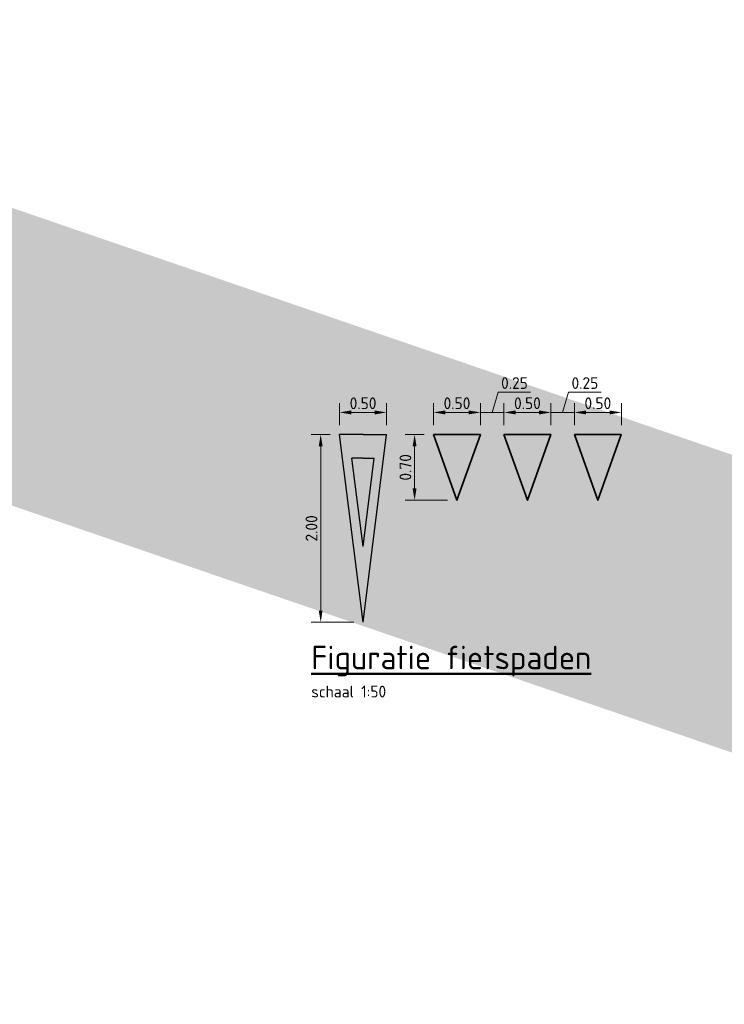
# Model space of a CAD drawing. Header units: metres. Extents: x -699 to 2316, y -1199 to 781.
# Tile 322 of 593: x 77 to 85, y 693 to 703. Entities that reach past the tile are written whole.
import ezdxf

# ---------------------------------------------------------------- set-up
doc = ezdxf.new("R2010")
doc.units = ezdxf.units.M
doc.header["$PDMODE"] = 1
for name, color, linetype, lineweight in [('mk-nw-algemeen', 7, 'Continuous', 25), ('N-WE-VW-MARKERING_DWARS_DRIEHOEK_5070-G', 7, 'VW-HAAIETAND70-L-N', 35), ('X-XX-AL-M', 7, 'Continuous', 18), ('X-XX-AL-T25', 7, 'Continuous', 25), ('X-XX-AL-T50', 130, 'Continuous', 50)]:
    doc.layers.add(name, color=color, linetype=linetype, lineweight=lineweight)
doc.styles.add('NLCS-ISO-M200-T18', font='NLCS-ISO.ttf', dxfattribs={"height": 0.36})
doc.styles.add('NLCS-ISO-M50-T25', font='NLCS-ISO.ttf', dxfattribs={"height": 0.125})
doc.linetypes.add('VW-HAAIETAND70-L-N', pattern='A,0,-0.5,[149,NLCS.SHX,S=1,R=0,X=-0.625,Y=0],-0.5', length=1)
doc.dimstyles.new('NLCS-M200-T18-PIJL_A_L2_H2', dxfattribs={"dimscale": 0.2, "dimtxt": 2.5, "dimasz": 1.8, "dimexe": 2, "dimexo": 2, "dimgap": 0.7, "dimtad": 1, "dimzin": 0, "dimdsep": 46, "dimtxsty": 'NLCS-ISO-M200-T18', "dimcen": 0, "dimdle": 2, "dimclrd": 256, "dimclre": 256, "dimclrt": 10, "dimazin": 0, "dimtfac": 1, "dimtdec": 3, "dimtofl": 0, "dimtmove": 0, "dimatfit": 3, "dimfxl": 2, "dimtfillclr": 256, "dimtolj": 1, "dimtzin": 0, "dimlwd": -1, "dimlwe": -1, "dimarcsym": 0})
doc.dimstyles.new('NLCS-M50-T25-PIJL_A_L2_H1', dxfattribs={"dimscale": 0.05, "dimtxt": 2.5, "dimasz": 2.5, "dimexe": 2, "dimexo": 2, "dimgap": 0.7, "dimtad": 1, "dimzin": 0, "dimdsep": 46, "dimtxsty": 'NLCS-ISO-M50-T25', "dimcen": 0, "dimdle": 2, "dimclrd": 256, "dimclre": 256, "dimclrt": 256, "dimadec": 1, "dimazin": 0, "dimtfac": 1, "dimtdec": 3, "dimtofl": 0, "dimtmove": 0, "dimatfit": 3, "dimfxl": 2, "dimtfillclr": 256, "dimtolj": 1, "dimtzin": 0, "dimlwd": -1, "dimlwe": -1, "dimarcsym": 0})

# ---------------------------------------------------------------- blocks, each defined once
blk = doc.blocks.new('voorrang_250')
h = blk.add_hatch(color=256)
h.paths.add_polyline_path([(0.25, 2), (0, 2), (-0.25, 2), (0, 0)])
h.paths.add_polyline_path([(0.118, 1.75), (0, 0.806), (-0.118, 1.75), (0, 1.75)], flags=16)
for p, q in [((0, 0), (-0.25, 2)), ((0, 2), (-0.25, 2)), ((0, 0), (0.25, 2)), ((0, 2), (0.25, 2)), ((0, 0.806), (-0.118, 1.75)), ((0, 1.75), (-0.118, 1.75)), ((0, 0.806), (0.118, 1.75)), ((0, 1.75), (0.118, 1.75))]:
    blk.add_line(p, q)
blk = doc.blocks.new('NLCS_Haai70')
at = {"linetype": 'Continuous'}
blk.add_hatch(color=256, dxfattribs=at).paths.add_polyline_path([(-0.25, 0), (0.25, 0), (0, -0.7)])
blk.add_lwpolyline([(-0.25, 0), (0.25, 0), (0, -0.7)], close=True, dxfattribs=at)
blk = doc.blocks.new('*D1978')
at = {"layer": 'Defpoints', "color": 0, "transparency": 16777216}
for p in [(80.664, 698.615), (80.463, 696.615), (80.914, 696.615)]:
    blk.add_point(p, dxfattribs=at)
at = {"layer": 'X-XX-AL-M', "transparency": 16777216}
for p, q in [((80.564, 698.615), (80.363, 698.615)), ((80.463, 698.49), (80.463, 696.74)), ((80.814, 696.615), (80.363, 696.615))]:
    blk.add_line(p, q, dxfattribs=at)
for points in [[(80.442, 698.49), (80.483, 698.49), (80.463, 698.615)], [(80.442, 696.74), (80.483, 696.74), (80.463, 696.615)]]:
    blk.add_solid(points, dxfattribs=at)
at = {"layer": 'X-XX-AL-M', "transparency": 16777216, "insert": (80.365, 697.615), "char_height": 0.125, "attachment_point": 5, "rotation": 90, "style": 'NLCS-ISO-M50-T25'}
blk.add_mtext('\\A1;2.00', dxfattribs=at)
blk = doc.blocks.new('*D1979')
at = {"layer": 'Defpoints', "color": 0, "transparency": 16777216}
for p in [(81.164, 698.85), (80.664, 698.615), (81.164, 698.615)]:
    blk.add_point(p, dxfattribs=at)
at = {"layer": 'X-XX-AL-M', "transparency": 16777216}
for p, q in [((80.664, 698.715), (80.664, 698.95)), ((81.164, 698.715), (81.164, 698.95)), ((80.789, 698.85), (81.039, 698.85))]:
    blk.add_line(p, q, dxfattribs=at)
for points in [[(80.789, 698.871), (80.789, 698.829), (80.664, 698.85)], [(81.039, 698.871), (81.039, 698.829), (81.164, 698.85)]]:
    blk.add_solid(points, dxfattribs=at)
at = {"layer": 'X-XX-AL-M', "transparency": 16777216, "insert": (80.914, 698.948), "char_height": 0.125, "attachment_point": 5, "style": 'NLCS-ISO-M50-T25'}
blk.add_mtext('\\A1;0.50', dxfattribs=at)
blk = doc.blocks.new('*D1980')
at = {"layer": 'Defpoints', "color": 0, "transparency": 16777216}
for p in [(82.164, 698.85), (81.664, 698.615), (82.164, 698.615)]:
    blk.add_point(p, dxfattribs=at)
at = {"layer": 'X-XX-AL-M', "transparency": 16777216}
for p, q in [((81.664, 698.715), (81.664, 698.95)), ((82.164, 698.715), (82.164, 698.95)), ((81.789, 698.85), (82.039, 698.85))]:
    blk.add_line(p, q, dxfattribs=at)
for points in [[(81.789, 698.871), (81.789, 698.829), (81.664, 698.85)], [(82.039, 698.871), (82.039, 698.829), (82.164, 698.85)]]:
    blk.add_solid(points, dxfattribs=at)
at = {"layer": 'X-XX-AL-M', "transparency": 16777216, "insert": (81.914, 698.948), "char_height": 0.125, "attachment_point": 5, "style": 'NLCS-ISO-M50-T25'}
blk.add_mtext('\\A1;0.50', dxfattribs=at)
blk = doc.blocks.new('*D1981')
at = {"layer": 'Defpoints', "color": 0, "transparency": 16777216}
for p in [(82.414, 698.85), (82.164, 698.615), (82.414, 698.615)]:
    blk.add_point(p, dxfattribs=at)
at = {"layer": 'X-XX-AL-M', "transparency": 16777216}
for p, q in [((82.289, 698.85), (82.353, 699.065)), ((82.353, 699.065), (82.698, 699.065)), ((82.164, 698.715), (82.164, 698.95)), ((82.414, 698.715), (82.414, 698.95)), ((82.039, 698.85), (81.914, 698.85)), ((82.164, 698.85), (82.414, 698.85)), ((82.539, 698.85), (82.664, 698.85))]:
    blk.add_line(p, q, dxfattribs=at)
for points in [[(82.039, 698.871), (82.039, 698.829), (82.164, 698.85)], [(82.539, 698.871), (82.539, 698.829), (82.414, 698.85)]]:
    blk.add_solid(points, dxfattribs=at)
at = {"layer": 'X-XX-AL-M', "transparency": 16777216, "insert": (82.526, 699.163), "char_height": 0.125, "attachment_point": 5, "style": 'NLCS-ISO-M50-T25'}
blk.add_mtext('\\A1;0.25', dxfattribs=at)
blk = doc.blocks.new('*D1982')
at = {"layer": 'Defpoints', "color": 0, "transparency": 16777216}
for p in [(82.914, 698.85), (82.414, 698.615), (82.914, 698.615)]:
    blk.add_point(p, dxfattribs=at)
at = {"layer": 'X-XX-AL-M', "transparency": 16777216}
for p, q in [((82.414, 698.715), (82.414, 698.95)), ((82.914, 698.715), (82.914, 698.95)), ((82.539, 698.85), (82.789, 698.85))]:
    blk.add_line(p, q, dxfattribs=at)
for points in [[(82.539, 698.871), (82.539, 698.829), (82.414, 698.85)], [(82.789, 698.871), (82.789, 698.829), (82.914, 698.85)]]:
    blk.add_solid(points, dxfattribs=at)
at = {"layer": 'X-XX-AL-M', "transparency": 16777216, "insert": (82.664, 698.948), "char_height": 0.125, "attachment_point": 5, "style": 'NLCS-ISO-M50-T25'}
blk.add_mtext('\\A1;0.50', dxfattribs=at)
blk = doc.blocks.new('*D1983')
at = {"layer": 'Defpoints', "color": 0, "transparency": 16777216}
for p in [(83.164, 698.85), (82.914, 698.615), (83.164, 698.615)]:
    blk.add_point(p, dxfattribs=at)
at = {"layer": 'X-XX-AL-M', "transparency": 16777216}
for p, q in [((83.039, 698.85), (83.103, 699.065)), ((83.103, 699.065), (83.448, 699.065)), ((82.914, 698.715), (82.914, 698.95)), ((83.164, 698.715), (83.164, 698.95)), ((82.789, 698.85), (82.664, 698.85)), ((82.914, 698.85), (83.164, 698.85)), ((83.289, 698.85), (83.414, 698.85))]:
    blk.add_line(p, q, dxfattribs=at)
for points in [[(82.789, 698.871), (82.789, 698.829), (82.914, 698.85)], [(83.289, 698.871), (83.289, 698.829), (83.164, 698.85)]]:
    blk.add_solid(points, dxfattribs=at)
at = {"layer": 'X-XX-AL-M', "transparency": 16777216, "insert": (83.276, 699.163), "char_height": 0.125, "attachment_point": 5, "style": 'NLCS-ISO-M50-T25'}
blk.add_mtext('\\A1;0.25', dxfattribs=at)
blk = doc.blocks.new('*D1984')
at = {"layer": 'Defpoints', "color": 0, "transparency": 16777216}
for p in [(83.664, 698.85), (83.164, 698.615), (83.664, 698.615)]:
    blk.add_point(p, dxfattribs=at)
at = {"layer": 'X-XX-AL-M', "transparency": 16777216}
for p, q in [((83.164, 698.715), (83.164, 698.95)), ((83.664, 698.715), (83.664, 698.95)), ((83.289, 698.85), (83.539, 698.85))]:
    blk.add_line(p, q, dxfattribs=at)
for points in [[(83.289, 698.871), (83.289, 698.829), (83.164, 698.85)], [(83.539, 698.871), (83.539, 698.829), (83.664, 698.85)]]:
    blk.add_solid(points, dxfattribs=at)
at = {"layer": 'X-XX-AL-M', "transparency": 16777216, "insert": (83.414, 698.948), "char_height": 0.125, "attachment_point": 5, "style": 'NLCS-ISO-M50-T25'}
blk.add_mtext('\\A1;0.50', dxfattribs=at)
blk = doc.blocks.new('*D1985')
at = {"layer": 'Defpoints', "color": 0, "transparency": 16777216}
for p in [(81.664, 698.615), (81.463, 697.915), (81.914, 697.915)]:
    blk.add_point(p, dxfattribs=at)
at = {"layer": 'X-XX-AL-M', "transparency": 16777216}
for p, q in [((81.564, 698.615), (81.363, 698.615)), ((81.463, 698.49), (81.463, 698.04)), ((81.814, 697.915), (81.363, 697.915))]:
    blk.add_line(p, q, dxfattribs=at)
for points in [[(81.442, 698.49), (81.483, 698.49), (81.463, 698.615)], [(81.442, 698.04), (81.483, 698.04), (81.463, 697.915)]]:
    blk.add_solid(points, dxfattribs=at)
at = {"layer": 'X-XX-AL-M', "transparency": 16777216, "insert": (81.365, 698.265), "char_height": 0.125, "attachment_point": 5, "rotation": 90, "style": 'NLCS-ISO-M50-T25'}
blk.add_mtext('\\A1;0.70', dxfattribs=at)
blk = doc.blocks.new('*D2433')
at = {"layer": 'Defpoints', "color": 0, "transparency": 16777216}
for p in [(82.609, 721.6), (90.904, 692.769)]:
    blk.add_point(p, dxfattribs=at)
at = {"layer": 'X-XX-AL-M', "transparency": 16777216}
blk.add_line((83.324, 719.116), (82.709, 721.254), dxfattribs=at)
blk.add_solid([(82.767, 721.27), (82.651, 721.237), (82.609, 721.6)], dxfattribs=at)
at = {"layer": 'X-XX-AL-M', "color": 10, "transparency": 16777216, "insert": (83.374, 720.101), "char_height": 0.36, "attachment_point": 5, "rotation": 286.0508, "style": 'NLCS-ISO-M200-T18'}
blk.add_mtext('\\A1;R=30.00', dxfattribs=at)

msp = doc.modelspace()

# ---------------------------------------------------------------- linework, layer by layer
at = {"color": 252, "const_width": 3}
msp.add_lwpolyline([(215.9474, 651.8362), (38.3424, 712.7654)], dxfattribs=at)

# ---------------------------------------------------------------- block references
at = {"layer": 'mk-nw-algemeen'}
msp.add_blockref('voorrang_250', (80.9136, 696.6146), dxfattribs=at)
at = {"layer": 'N-WE-VW-MARKERING_DWARS_DRIEHOEK_5070-G'}
for p in [(81.9136, 698.6146), (82.6636, 698.6146), (83.4136, 698.6146)]:
    msp.add_blockref('NLCS_Haai70', p, dxfattribs=at)

# ---------------------------------------------------------------- texts
at = {"layer": 'X-XX-AL-T25', "style": 'NLCS-ISO-M50-T25'}
msp.add_text('schaal 1:50', height=0.125, dxfattribs=at).set_placement((80.3625, 695.8146))
at = {"layer": 'X-XX-AL-T50', "style": 'NLCS-ISO-M50-T25'}
msp.add_text('%%UFiguratie fietspaden', height=0.25, dxfattribs=at).set_placement((80.3625, 696.1146))

# ---------------------------------------------------------------- dimensions: what is measured, and where the dimension line sits
at = {"layer": 'X-XX-AL-M'}
dim = msp.add_radius_dim(center=(90.9041, 692.7692), mpoint=(82.6094, 721.5997), dimstyle='NLCS-M200-T18-PIJL_A_L2_H2', override={"dimpost": 'R=<>'}, dxfattribs=at)
dim.commit()
dim.dimension.update_dxf_attribs({"geometry": '*D2433', "text_midpoint": (83.0661, 720.0121), "dimtype": 164})
for base, p1, p2, picture, middle in [((82.4136, 698.8501), (82.1636, 698.6146), (82.4136, 698.6146), '*D1981', (82.3881, 699.1626)), ((83.1636, 698.8501), (82.9136, 698.6146), (83.1636, 698.6146), '*D1983', (83.1381, 699.1626)), ((82.9136, 698.8501), (82.4136, 698.6146), (82.9136, 698.6146), '*D1982', (82.6636, 698.9476)), ((83.6636, 698.8501), (83.1636, 698.6146), (83.6636, 698.6146), '*D1984', (83.4136, 698.9476))]:
    dim = msp.add_linear_dim(base=base, p1=p1, p2=p2, dimstyle='NLCS-M50-T25-PIJL_A_L2_H1', override={"dimtmove": 1}, dxfattribs=at)
    dim.commit()
    dim.dimension.update_dxf_attribs({"geometry": picture, "text_midpoint": middle})
for base, p1, p2, picture, middle in [((81.1636, 698.8501), (80.6636, 698.6146), (81.1636, 698.6146), '*D1979', (80.9136, 698.9476)), ((82.1636, 698.8501), (81.6636, 698.6146), (82.1636, 698.6146), '*D1980', (81.9136, 698.9476))]:
    dim = msp.add_linear_dim(base=base, p1=p1, p2=p2, dimstyle='NLCS-M50-T25-PIJL_A_L2_H1', dxfattribs=at)
    dim.commit()
    dim.dimension.update_dxf_attribs({"geometry": picture, "text_midpoint": middle})
for base, p1, p2, picture, middle in [((80.4625, 696.6146), (80.6636, 698.6146), (80.9136, 696.6146), '*D1978', (80.365, 697.6146)), ((81.4625, 697.9146), (81.6636, 698.6146), (81.9136, 697.9146), '*D1985', (81.365, 698.2646))]:
    dim = msp.add_linear_dim(base=base, p1=p1, p2=p2, angle=90, dimstyle='NLCS-M50-T25-PIJL_A_L2_H1', dxfattribs=at)
    dim.commit()
    dim.dimension.update_dxf_attribs({"geometry": picture, "text_midpoint": middle})

doc.saveas('drawing.dxf')
